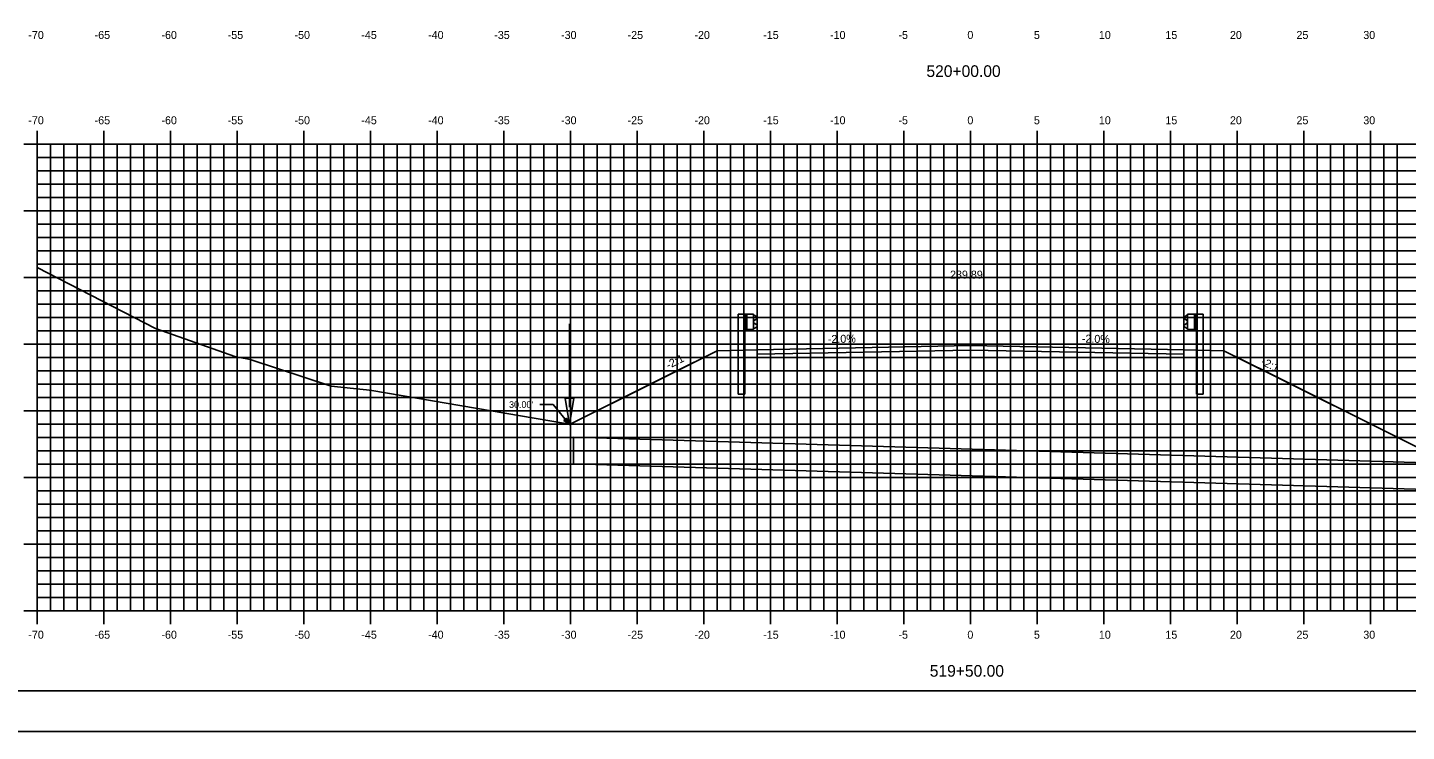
# Model space of a CAD drawing. Extents: x 1170543 to 1177585, y 609599 to 610623.
# Drawn here: x 1174177.6 to 1174281, y 609598.8 to 609651.6 of the extents above; entities that cross this region are included whole.
import ezdxf

# ---------------------------------------------------------------- set-up
doc = ezdxf.new("R2010")
doc.units = 0
for name, color, linetype in [('ANNOTATION', 7, 'Continuous'), ('BORDER', 7, 'Continuous'), ('D_Drainage_Culvert', 7, 'Continuous'), ('D_Drainage_Ditch_Line', 7, 'Continuous'), ('D_Guardrail_Beam_Lt', 7, 'Continuous'), ('D_Guardrail_Beam_Rt', 7, 'Continuous'), ('D_Roadway_Centerline', 7, 'Continuous'), ('D_Roadway_Centerline_Text', 7, 'Continuous'), ('D_Roadway_Edge_Shoulder', 7, 'Continuous'), ('D_Roadway_Edge_TW', 7, 'Continuous'), ('D_Roadway_Pavement', 7, 'Continuous'), ('D_Roadway_SlopeLines', 7, 'Continuous'), ('H_V ANNOTATION', 7, 'Continuous'), ('MAJOR', 7, 'Continuous'), ('MINOR', 7, 'Continuous'), ('PLOT BOUNDARY', 7, 'Continuous'), ('S_Roadway_Centerline', 7, 'Continuous')]:
    doc.layers.add(name, color=color, linetype=linetype)

msp = doc.modelspace()

# ---------------------------------------------------------------- linework, layer by layer
at = {"layer": 'ANNOTATION'}
for p in [(1174215.99, 609623.34), (1174218.2, 609621.84)]:
    msp.add_line(p, (1174216.99, 609623.34), dxfattribs=at)
msp.add_lwpolyline([(1174217.99, 609622.31), (1174218.2, 609621.84), (1174217.79, 609622.15)], close=True, dxfattribs=at)
at = {"layer": 'BORDER'}
msp.add_line((1174173.29, 609601.87), (1174333.29, 609601.87), dxfattribs=at)
at = {"layer": 'D_Drainage_Culvert'}
for p, q in [((1174284.7, 609618.89), (1174218.5, 609620.89)), ((1174218.5, 609618.89), (1174218.5, 609620.89)), ((1174284.7, 609616.89), (1174218.5, 609618.89))]:
    msp.add_line(p, q, dxfattribs=at)
at = {"layer": 'D_Drainage_Ditch_Line'}
msp.add_line((1174218.2, 609623.15), (1174218.2, 609629.39), dxfattribs=at)
msp.add_lwpolyline([(1174217.88, 609623.81), (1174218.53, 609623.81), (1174218.2, 609621.84)], close=True, dxfattribs=at)
at = {"layer": 'D_Guardrail_Beam_Lt'}
for p, q in [((1174230.86, 609630.12), (1174230.86, 609624.12)), ((1174231.33, 609630.12), (1174230.86, 609630.12)), ((1174232.02, 609630.12), (1174231.33, 609630.12)), ((1174231.33, 609630.12), (1174231.33, 609628.96)), ((1174231.39, 609630.12), (1174231.39, 609628.96)), ((1174231.5, 609630.12), (1174231.5, 609628.96)), ((1174232.02, 609628.96), (1174232.02, 609630.12)), ((1174232.02, 609630.04), (1174232.09, 609630.03)), ((1174232.02, 609629.58), (1174232.02, 609629.51)), ((1174232.09, 609629.06), (1174232.02, 609629.04)), ((1174232.25, 609629.78), (1174232.05, 609629.64)), ((1174232.05, 609629.44), (1174232.25, 609629.31)), ((1174232.11, 609630.02), (1174232.25, 609629.92)), ((1174232.25, 609629.16), (1174232.11, 609629.06)), ((1174231.33, 609628.96), (1174232.02, 609628.96)), ((1174231.35, 609624.12), (1174231.35, 609628.96)), ((1174231.35, 609624.12), (1174230.86, 609624.12))]:
    msp.add_line(p, q, dxfattribs=at)
for centre, major_axis, start_param, end_param in [((1174232.1, 609629.58), (-0.0789, 0), 5.323254, 6.283185), ((1174232.1, 609629.51), (-0.0789, 0), 6.283185, 7.243116), ((1174232.08, 609629.99), (0.0417, 0), 0.959931, 1.376053), ((1174232.08, 609629.1), (0.0417, 0), 4.907132, 5.323254), ((1174232.2, 609629.85), (0.0877, 0), 5.323254, 7.243116), ((1174232.2, 609629.23), (0.0877, 0), 5.323254, 7.243116)]:
    msp.add_ellipse(centre, major_axis=major_axis, ratio=0.995501, start_param=start_param, end_param=end_param, dxfattribs=at)
at = {"layer": 'D_Guardrail_Beam_Rt'}
for p, q in [((1174264.56, 609630.12), (1174265.25, 609630.12)), ((1174264.56, 609628.96), (1174264.56, 609630.12)), ((1174265.08, 609630.12), (1174265.08, 609628.96)), ((1174265.18, 609630.12), (1174265.18, 609628.96)), ((1174265.25, 609630.12), (1174265.72, 609630.12)), ((1174265.25, 609630.12), (1174265.25, 609628.96)), ((1174265.72, 609630.12), (1174265.72, 609624.12)), ((1174264.47, 609630.02), (1174264.32, 609629.92)), ((1174264.32, 609629.78), (1174264.52, 609629.64)), ((1174264.52, 609629.44), (1174264.32, 609629.31)), ((1174264.32, 609629.16), (1174264.47, 609629.06)), ((1174264.56, 609630.04), (1174264.48, 609630.03)), ((1174264.48, 609629.06), (1174264.56, 609629.04)), ((1174264.55, 609629.58), (1174264.55, 609629.51)), ((1174265.25, 609628.96), (1174264.56, 609628.96)), ((1174265.22, 609624.12), (1174265.22, 609628.96)), ((1174265.22, 609624.12), (1174265.72, 609624.12))]:
    msp.add_line(p, q, dxfattribs=at)
for centre, major_axis, start_param, end_param in [((1174264.37, 609629.85), (-0.0877, 0), 5.323254, 7.243116), ((1174264.37, 609629.23), (-0.0877, 0), 5.323254, 7.243116), ((1174264.49, 609629.99), (-0.0417, 0), 4.907132, 5.323254), ((1174264.49, 609629.1), (-0.0417, 0), 0.959931, 1.376053), ((1174264.47, 609629.58), (0.0789, 0), 0, 0.959931), ((1174264.47, 609629.51), (0.0789, 0), 5.323254, 6.283185)]:
    msp.add_ellipse(centre, major_axis=major_axis, ratio=0.995501, start_param=start_param, end_param=end_param, dxfattribs=at)
at = {"layer": 'D_Roadway_Centerline'}
msp.add_lwpolyline([(1174217.97, 609621.91), (1174218.03, 609621.9), (1174218.09, 609621.88), (1174218.14, 609621.86), (1174218.2, 609621.84), (1174224.43, 609624.95), (1174229.29, 609627.38), (1174232.29, 609627.44), (1174248.29, 609627.76), (1174264.29, 609627.44), (1174267.29, 609627.38), (1174272.15, 609624.95), (1174278.37, 609621.84), (1174285.09, 609618.48)], dxfattribs=at)
at = {"layer": 'D_Roadway_Edge_Shoulder'}
for points in [[(1174232.29, 609627.44), (1174232.29, 609627.11)], [(1174264.29, 609627.44), (1174264.29, 609627.11)]]:
    msp.add_lwpolyline(points, dxfattribs=at)
at = {"layer": 'D_Roadway_Edge_TW'}
msp.add_lwpolyline([(1174232.29, 609627.11), (1174232.29, 609627.44), (1174248.29, 609627.76), (1174264.29, 609627.44), (1174264.29, 609627.11), (1174248.29, 609627.43)], close=True, dxfattribs=at)
at = {"layer": 'D_Roadway_Pavement'}
msp.add_lwpolyline([(1174232.29, 609627.11), (1174232.29, 609627.11), (1174248.29, 609627.43), (1174264.29, 609627.11), (1174264.29, 609627.11), (1174248.29, 609627.43)], close=True, dxfattribs=at)
for points in [[(1174232.29, 609627.11), (1174232.29, 609627.11)], [(1174232.29, 609627.11), (1174232.29, 609627.11)], [(1174264.29, 609627.11), (1174264.29, 609627.11)], [(1174264.29, 609627.11), (1174264.29, 609627.11)]]:
    msp.add_lwpolyline(points, dxfattribs=at)
at = {"layer": 'D_Roadway_SlopeLines'}
for points in [[(1174229.29, 609627.38), (1174218.2, 609621.84)], [(1174267.29, 609627.38), (1174278.37, 609621.84)], [(1174218.2, 609621.84), (1174218.14, 609621.86), (1174218.09, 609621.88), (1174218.03, 609621.9), (1174217.97, 609621.91)], [(1174278.37, 609621.84), (1174285.09, 609618.48)]]:
    msp.add_lwpolyline(points, dxfattribs=at)
at = {"layer": 'MAJOR'}
for p, q in [((1174178.29, 609643.87), (1174178.29, 609642.87)), ((1174183.29, 609643.87), (1174183.29, 609642.87)), ((1174188.29, 609643.87), (1174188.29, 609642.87)), ((1174193.29, 609643.87), (1174193.29, 609642.87)), ((1174198.29, 609643.87), (1174198.29, 609642.87)), ((1174203.29, 609643.87), (1174203.29, 609642.87)), ((1174208.29, 609643.87), (1174208.29, 609642.87)), ((1174213.29, 609643.87), (1174213.29, 609642.87)), ((1174218.29, 609643.87), (1174218.29, 609642.87)), ((1174223.29, 609643.87), (1174223.29, 609642.87)), ((1174228.29, 609643.87), (1174228.29, 609642.87)), ((1174233.29, 609643.87), (1174233.29, 609642.87)), ((1174238.29, 609643.87), (1174238.29, 609642.87)), ((1174243.29, 609643.87), (1174243.29, 609642.87)), ((1174248.29, 609643.87), (1174248.29, 609642.87)), ((1174253.29, 609643.87), (1174253.29, 609642.87)), ((1174258.29, 609643.87), (1174258.29, 609642.87)), ((1174263.29, 609643.87), (1174263.29, 609642.87)), ((1174268.29, 609643.87), (1174268.29, 609642.87)), ((1174273.29, 609643.87), (1174273.29, 609642.87)), ((1174278.29, 609643.87), (1174278.29, 609642.87)), ((1174177.28, 609642.87), (1174178.29, 609642.87)), ((1174178.29, 609642.87), (1174318.29, 609642.87)), ((1174178.29, 609607.87), (1174178.29, 609642.87)), ((1174178.29, 609607.87), (1174178.29, 609642.87)), ((1174178.29, 609642.87), (1174318.29, 609642.87)), ((1174183.29, 609607.87), (1174183.29, 609642.87)), ((1174188.29, 609607.87), (1174188.29, 609642.87)), ((1174193.29, 609607.87), (1174193.29, 609642.87)), ((1174198.29, 609607.87), (1174198.29, 609642.87)), ((1174203.29, 609607.87), (1174203.29, 609642.87)), ((1174208.29, 609607.87), (1174208.29, 609642.87)), ((1174213.29, 609607.87), (1174213.29, 609642.87)), ((1174218.29, 609607.87), (1174218.29, 609642.87)), ((1174223.29, 609607.87), (1174223.29, 609642.87)), ((1174228.29, 609607.87), (1174228.29, 609642.87)), ((1174233.29, 609607.87), (1174233.29, 609642.87)), ((1174238.29, 609607.87), (1174238.29, 609642.87)), ((1174243.29, 609607.87), (1174243.29, 609642.87)), ((1174248.29, 609607.87), (1174248.29, 609642.87)), ((1174253.29, 609607.87), (1174253.29, 609642.87)), ((1174258.29, 609607.87), (1174258.29, 609642.87)), ((1174263.29, 609607.87), (1174263.29, 609642.87)), ((1174268.29, 609607.87), (1174268.29, 609642.87)), ((1174273.29, 609607.87), (1174273.29, 609642.87)), ((1174278.29, 609607.87), (1174278.29, 609642.87)), ((1174177.28, 609637.87), (1174178.29, 609637.87)), ((1174178.29, 609637.87), (1174318.29, 609637.87)), ((1174177.28, 609632.87), (1174178.29, 609632.87)), ((1174178.29, 609632.87), (1174318.29, 609632.87)), ((1174177.28, 609627.87), (1174178.29, 609627.87)), ((1174178.29, 609627.87), (1174318.29, 609627.87)), ((1174177.28, 609622.87), (1174178.29, 609622.87)), ((1174178.29, 609622.87), (1174318.29, 609622.87)), ((1174177.28, 609617.87), (1174178.29, 609617.87)), ((1174178.29, 609617.87), (1174318.29, 609617.87)), ((1174177.28, 609612.87), (1174178.29, 609612.87)), ((1174178.29, 609612.87), (1174318.29, 609612.87)), ((1174177.28, 609607.87), (1174178.29, 609607.87)), ((1174178.29, 609607.87), (1174318.29, 609607.87)), ((1174178.29, 609607.87), (1174318.29, 609607.87)), ((1174178.29, 609606.87), (1174178.29, 609607.87)), ((1174183.29, 609606.87), (1174183.29, 609607.87)), ((1174188.29, 609606.87), (1174188.29, 609607.87)), ((1174193.29, 609606.87), (1174193.29, 609607.87)), ((1174198.29, 609606.87), (1174198.29, 609607.87)), ((1174203.29, 609606.87), (1174203.29, 609607.87)), ((1174208.29, 609606.87), (1174208.29, 609607.87)), ((1174213.29, 609606.87), (1174213.29, 609607.87)), ((1174218.29, 609606.87), (1174218.29, 609607.87)), ((1174223.29, 609606.87), (1174223.29, 609607.87)), ((1174228.29, 609606.87), (1174228.29, 609607.87)), ((1174233.29, 609606.87), (1174233.29, 609607.87)), ((1174238.29, 609606.87), (1174238.29, 609607.87)), ((1174243.29, 609606.87), (1174243.29, 609607.87)), ((1174248.29, 609606.87), (1174248.29, 609607.87)), ((1174253.29, 609606.87), (1174253.29, 609607.87)), ((1174258.29, 609606.87), (1174258.29, 609607.87)), ((1174263.29, 609606.87), (1174263.29, 609607.87)), ((1174268.29, 609606.87), (1174268.29, 609607.87)), ((1174273.29, 609606.87), (1174273.29, 609607.87)), ((1174278.29, 609606.87), (1174278.29, 609607.87))]:
    msp.add_line(p, q, dxfattribs=at)
at = {"layer": 'MINOR'}
for p, q in [((1174179.29, 609607.87), (1174179.29, 609642.87)), ((1174180.29, 609607.87), (1174180.29, 609642.87)), ((1174181.29, 609607.87), (1174181.29, 609642.87)), ((1174182.29, 609607.87), (1174182.29, 609642.87)), ((1174184.29, 609607.87), (1174184.29, 609642.87)), ((1174185.29, 609607.87), (1174185.29, 609642.87)), ((1174186.29, 609607.87), (1174186.29, 609642.87)), ((1174187.29, 609607.87), (1174187.29, 609642.87)), ((1174189.29, 609607.87), (1174189.29, 609642.87)), ((1174190.29, 609607.87), (1174190.29, 609642.87)), ((1174191.29, 609607.87), (1174191.29, 609642.87)), ((1174192.29, 609607.87), (1174192.29, 609642.87)), ((1174194.29, 609607.87), (1174194.29, 609642.87)), ((1174195.29, 609607.87), (1174195.29, 609642.87)), ((1174196.29, 609607.87), (1174196.29, 609642.87)), ((1174197.29, 609607.87), (1174197.29, 609642.87)), ((1174199.29, 609607.87), (1174199.29, 609642.87)), ((1174200.29, 609607.87), (1174200.29, 609642.87)), ((1174201.29, 609607.87), (1174201.29, 609642.87)), ((1174202.29, 609607.87), (1174202.29, 609642.87)), ((1174204.29, 609607.87), (1174204.29, 609642.87)), ((1174205.29, 609607.87), (1174205.29, 609642.87)), ((1174206.29, 609607.87), (1174206.29, 609642.87)), ((1174207.29, 609607.87), (1174207.29, 609642.87)), ((1174209.29, 609607.87), (1174209.29, 609642.87)), ((1174210.29, 609607.87), (1174210.29, 609642.87)), ((1174211.29, 609607.87), (1174211.29, 609642.87)), ((1174212.29, 609607.87), (1174212.29, 609642.87)), ((1174214.29, 609607.87), (1174214.29, 609642.87)), ((1174215.29, 609607.87), (1174215.29, 609642.87)), ((1174216.29, 609607.87), (1174216.29, 609642.87)), ((1174217.29, 609607.87), (1174217.29, 609642.87)), ((1174219.29, 609607.87), (1174219.29, 609642.87)), ((1174220.29, 609607.87), (1174220.29, 609642.87)), ((1174221.29, 609607.87), (1174221.29, 609642.87)), ((1174222.29, 609607.87), (1174222.29, 609642.87)), ((1174224.29, 609607.87), (1174224.29, 609642.87)), ((1174225.29, 609607.87), (1174225.29, 609642.87)), ((1174226.29, 609607.87), (1174226.29, 609642.87)), ((1174227.29, 609607.87), (1174227.29, 609642.87)), ((1174229.29, 609607.87), (1174229.29, 609642.87)), ((1174230.29, 609607.87), (1174230.29, 609642.87)), ((1174231.29, 609607.87), (1174231.29, 609642.87)), ((1174232.29, 609607.87), (1174232.29, 609642.87)), ((1174234.29, 609607.87), (1174234.29, 609642.87)), ((1174235.29, 609607.87), (1174235.29, 609642.87)), ((1174236.29, 609607.87), (1174236.29, 609642.87)), ((1174237.29, 609607.87), (1174237.29, 609642.87)), ((1174239.29, 609607.87), (1174239.29, 609642.87)), ((1174240.29, 609607.87), (1174240.29, 609642.87)), ((1174241.29, 609607.87), (1174241.29, 609642.87)), ((1174242.29, 609607.87), (1174242.29, 609642.87)), ((1174244.29, 609607.87), (1174244.29, 609642.87)), ((1174245.29, 609607.87), (1174245.29, 609642.87)), ((1174246.29, 609607.87), (1174246.29, 609642.87)), ((1174247.29, 609607.87), (1174247.29, 609642.87)), ((1174249.29, 609607.87), (1174249.29, 609642.87)), ((1174250.29, 609607.87), (1174250.29, 609642.87)), ((1174251.29, 609607.87), (1174251.29, 609642.87)), ((1174252.29, 609607.87), (1174252.29, 609642.87)), ((1174254.29, 609607.87), (1174254.29, 609642.87)), ((1174255.29, 609607.87), (1174255.29, 609642.87)), ((1174256.29, 609607.87), (1174256.29, 609642.87)), ((1174257.29, 609607.87), (1174257.29, 609642.87)), ((1174259.29, 609607.87), (1174259.29, 609642.87)), ((1174260.29, 609607.87), (1174260.29, 609642.87)), ((1174261.29, 609607.87), (1174261.29, 609642.87)), ((1174262.29, 609607.87), (1174262.29, 609642.87)), ((1174264.29, 609607.87), (1174264.29, 609642.87)), ((1174265.29, 609607.87), (1174265.29, 609642.87)), ((1174266.29, 609607.87), (1174266.29, 609642.87)), ((1174267.29, 609607.87), (1174267.29, 609642.87)), ((1174269.29, 609607.87), (1174269.29, 609642.87)), ((1174270.29, 609607.87), (1174270.29, 609642.87)), ((1174271.29, 609607.87), (1174271.29, 609642.87)), ((1174272.29, 609607.87), (1174272.29, 609642.87)), ((1174274.29, 609607.87), (1174274.29, 609642.87)), ((1174275.29, 609607.87), (1174275.29, 609642.87)), ((1174276.29, 609607.87), (1174276.29, 609642.87)), ((1174277.29, 609607.87), (1174277.29, 609642.87)), ((1174279.29, 609607.87), (1174279.29, 609642.87)), ((1174280.29, 609607.87), (1174280.29, 609642.87)), ((1174178.29, 609641.87), (1174318.29, 609641.87)), ((1174178.29, 609641.87), (1174179.29, 609641.87)), ((1174178.29, 609640.87), (1174318.29, 609640.87)), ((1174178.29, 609640.87), (1174179.29, 609640.87)), ((1174178.29, 609639.87), (1174318.29, 609639.87)), ((1174178.29, 609639.87), (1174179.29, 609639.87)), ((1174178.29, 609638.87), (1174318.29, 609638.87)), ((1174178.29, 609638.87), (1174179.29, 609638.87)), ((1174178.29, 609636.87), (1174318.29, 609636.87)), ((1174178.29, 609636.87), (1174179.29, 609636.87)), ((1174178.29, 609635.87), (1174318.29, 609635.87)), ((1174178.29, 609635.87), (1174179.29, 609635.87)), ((1174178.29, 609634.87), (1174318.29, 609634.87)), ((1174178.29, 609634.87), (1174179.29, 609634.87)), ((1174178.29, 609633.87), (1174318.29, 609633.87)), ((1174178.29, 609633.87), (1174179.29, 609633.87)), ((1174178.29, 609631.87), (1174318.29, 609631.87)), ((1174178.29, 609631.87), (1174179.29, 609631.87)), ((1174178.29, 609630.87), (1174318.29, 609630.87)), ((1174178.29, 609630.87), (1174179.29, 609630.87)), ((1174178.29, 609629.87), (1174318.29, 609629.87)), ((1174178.29, 609629.87), (1174179.29, 609629.87)), ((1174178.29, 609628.87), (1174318.29, 609628.87)), ((1174178.29, 609628.87), (1174179.29, 609628.87)), ((1174178.29, 609626.87), (1174318.29, 609626.87)), ((1174178.29, 609626.87), (1174179.29, 609626.87)), ((1174178.29, 609625.87), (1174318.29, 609625.87)), ((1174178.29, 609625.87), (1174179.29, 609625.87)), ((1174178.29, 609624.87), (1174318.29, 609624.87)), ((1174178.29, 609624.87), (1174179.29, 609624.87)), ((1174178.29, 609623.87), (1174318.29, 609623.87)), ((1174178.29, 609623.87), (1174179.29, 609623.87)), ((1174178.29, 609621.87), (1174318.29, 609621.87)), ((1174178.29, 609621.87), (1174179.29, 609621.87)), ((1174178.29, 609620.87), (1174318.29, 609620.87)), ((1174178.29, 609620.87), (1174179.29, 609620.87)), ((1174178.29, 609619.87), (1174318.29, 609619.87)), ((1174178.29, 609619.87), (1174179.29, 609619.87)), ((1174178.29, 609618.87), (1174318.29, 609618.87)), ((1174178.29, 609618.87), (1174179.29, 609618.87)), ((1174178.29, 609616.87), (1174318.29, 609616.87)), ((1174178.29, 609616.87), (1174179.29, 609616.87)), ((1174178.29, 609615.87), (1174318.29, 609615.87)), ((1174178.29, 609615.87), (1174179.29, 609615.87)), ((1174178.29, 609614.87), (1174318.29, 609614.87)), ((1174178.29, 609614.87), (1174179.29, 609614.87)), ((1174178.29, 609613.87), (1174318.29, 609613.87)), ((1174178.29, 609613.87), (1174179.29, 609613.87)), ((1174178.29, 609611.87), (1174318.29, 609611.87)), ((1174178.29, 609611.87), (1174179.29, 609611.87)), ((1174178.29, 609610.87), (1174318.29, 609610.87)), ((1174178.29, 609610.87), (1174179.29, 609610.87)), ((1174178.29, 609609.87), (1174318.29, 609609.87)), ((1174178.29, 609609.87), (1174179.29, 609609.87)), ((1174178.29, 609608.87), (1174318.29, 609608.87)), ((1174178.29, 609608.87), (1174179.29, 609608.87))]:
    msp.add_line(p, q, dxfattribs=at)
at = {"layer": 'PLOT BOUNDARY'}
msp.add_lwpolyline([(1174165.19, 609598.81), (1174335.19, 609598.81), (1174335.19, 609708.81), (1174165.19, 609708.81)], close=True, dxfattribs=at)
at = {"layer": 'S_Roadway_Centerline'}
msp.add_lwpolyline([(1174178.29, 609633.63), (1174187.16, 609629.05), (1174193.19, 609626.91), (1174194.01, 609626.76), (1174194.26, 609626.71), (1174200.33, 609624.72), (1174202.48, 609624.49), (1174202.99, 609624.44), (1174203.38, 609624.4), (1174217.91, 609621.91), (1174217.92, 609621.91), (1174217.92, 609621.91), (1174217.92, 609621.91), (1174217.97, 609621.91), (1174217.97, 609621.91), (1174217.97, 609621.91), (1174217.97, 609621.91), (1174218.03, 609621.9), (1174218.09, 609621.88), (1174218.14, 609621.86), (1174218.2, 609621.84), (1174225.9, 609625.69), (1174225.9, 609625.69), (1174225.9, 609625.69), (1174229.29, 609627.38), (1174232.29, 609627.44), (1174232.29, 609627.44), (1174248.29, 609627.76), (1174248.29, 609627.76), (1174248.29, 609627.76), (1174264.29, 609627.44), (1174267.29, 609627.38), (1174267.29, 609627.38), (1174270.67, 609625.69), (1174270.67, 609625.69), (1174270.67, 609625.69), (1174278.37, 609621.84), (1174278.37, 609621.84), (1174285.09, 609618.48)], dxfattribs=at)

# ---------------------------------------------------------------- texts
at = {"layer": 'ANNOTATION'}
for s, rotation, p in [('-2.0%', 1.1458, (1174237.59, 609627.95)), ('-2.0%', 358.8542, (1174256.63, 609627.99)), ('-2:1', 26.5651, (1174225.63, 609625.99)), ('-2:1', 333.4349, (1174270.01, 609626.37))]:
    msp.add_text(s, height=0.6, rotation=rotation, dxfattribs=at).set_placement(p)
msp.add_text("30.00'", height=0.5, dxfattribs=at).set_placement((1174213.68, 609623.09))
at = {"layer": 'D_Roadway_Centerline'}
for s, p in [('C', (1174248.28, 609627.76)), ('L', (1174248.29, 609627.75))]:
    msp.add_text(s, height=0.0146, dxfattribs=at).set_placement(p)
at = {"layer": 'D_Roadway_Centerline_Text'}
msp.add_text('239.89', height=0.6, dxfattribs=at).set_placement((1174246.75, 609632.79))
at = {"layer": 'H_V ANNOTATION'}
for s, height, p in [('-70', 0.6, (1174177.63, 609650.77)), ('-65', 0.6, (1174182.6, 609650.77)), ('-60', 0.6, (1174187.61, 609650.77)), ('-55', 0.6, (1174192.58, 609650.77)), ('-50', 0.6, (1174197.59, 609650.77)), ('-45', 0.6, (1174202.6, 609650.77)), ('-40', 0.6, (1174207.61, 609650.77)), ('-35', 0.6, (1174212.57, 609650.77)), ('-30', 0.6, (1174217.58, 609650.77)), ('-25', 0.6, (1174222.57, 609650.77)), ('-20', 0.6, (1174227.58, 609650.77)), ('-15', 0.6, (1174232.74, 609650.77)), ('-10', 0.6, (1174237.75, 609650.77)), ('-5', 0.6, (1174242.88, 609650.77)), ('0', 0.6, (1174248.05, 609650.77)), ('5', 0.6, (1174253.04, 609650.77)), ('10', 0.6, (1174257.91, 609650.77)), ('15', 0.6, (1174262.9, 609650.77)), ('20', 0.6, (1174267.74, 609650.77)), ('25', 0.6, (1174272.73, 609650.77)), ('30', 0.6, (1174277.74, 609650.77)), ('520+00.00', 0.875, (1174244.98, 609647.92)), ('-70', 0.6, (1174177.63, 609644.37)), ('-65', 0.6, (1174182.6, 609644.37)), ('-60', 0.6, (1174187.61, 609644.37)), ('-55', 0.6, (1174192.58, 609644.37)), ('-50', 0.6, (1174197.59, 609644.37)), ('-45', 0.6, (1174202.6, 609644.37)), ('-40', 0.6, (1174207.61, 609644.37)), ('-35', 0.6, (1174212.57, 609644.37)), ('-30', 0.6, (1174217.58, 609644.37)), ('-25', 0.6, (1174222.57, 609644.37)), ('-20', 0.6, (1174227.58, 609644.37)), ('-15', 0.6, (1174232.74, 609644.37)), ('-10', 0.6, (1174237.75, 609644.37)), ('-5', 0.6, (1174242.88, 609644.37)), ('0', 0.6, (1174248.05, 609644.37)), ('5', 0.6, (1174253.04, 609644.37)), ('10', 0.6, (1174257.91, 609644.37)), ('15', 0.6, (1174262.9, 609644.37)), ('20', 0.6, (1174267.74, 609644.37)), ('25', 0.6, (1174272.73, 609644.37)), ('30', 0.6, (1174277.74, 609644.37)), ('-70', 0.6, (1174177.63, 609605.77)), ('-65', 0.6, (1174182.6, 609605.77)), ('-60', 0.6, (1174187.61, 609605.77)), ('-55', 0.6, (1174192.58, 609605.77)), ('-50', 0.6, (1174197.59, 609605.77)), ('-45', 0.6, (1174202.6, 609605.77)), ('-40', 0.6, (1174207.61, 609605.77)), ('-35', 0.6, (1174212.57, 609605.77)), ('-30', 0.6, (1174217.58, 609605.77)), ('-25', 0.6, (1174222.57, 609605.77)), ('-20', 0.6, (1174227.58, 609605.77)), ('-15', 0.6, (1174232.74, 609605.77)), ('-10', 0.6, (1174237.75, 609605.77)), ('-5', 0.6, (1174242.88, 609605.77)), ('0', 0.6, (1174248.05, 609605.77)), ('5', 0.6, (1174253.04, 609605.77)), ('10', 0.6, (1174257.91, 609605.77)), ('15', 0.6, (1174262.9, 609605.77)), ('20', 0.6, (1174267.74, 609605.77)), ('25', 0.6, (1174272.73, 609605.77)), ('30', 0.6, (1174277.74, 609605.77)), ('519+50.00', 0.875, (1174245.23, 609602.92))]:
    msp.add_text(s, height=height, dxfattribs=at).set_placement(p)

doc.saveas('drawing.dxf')
